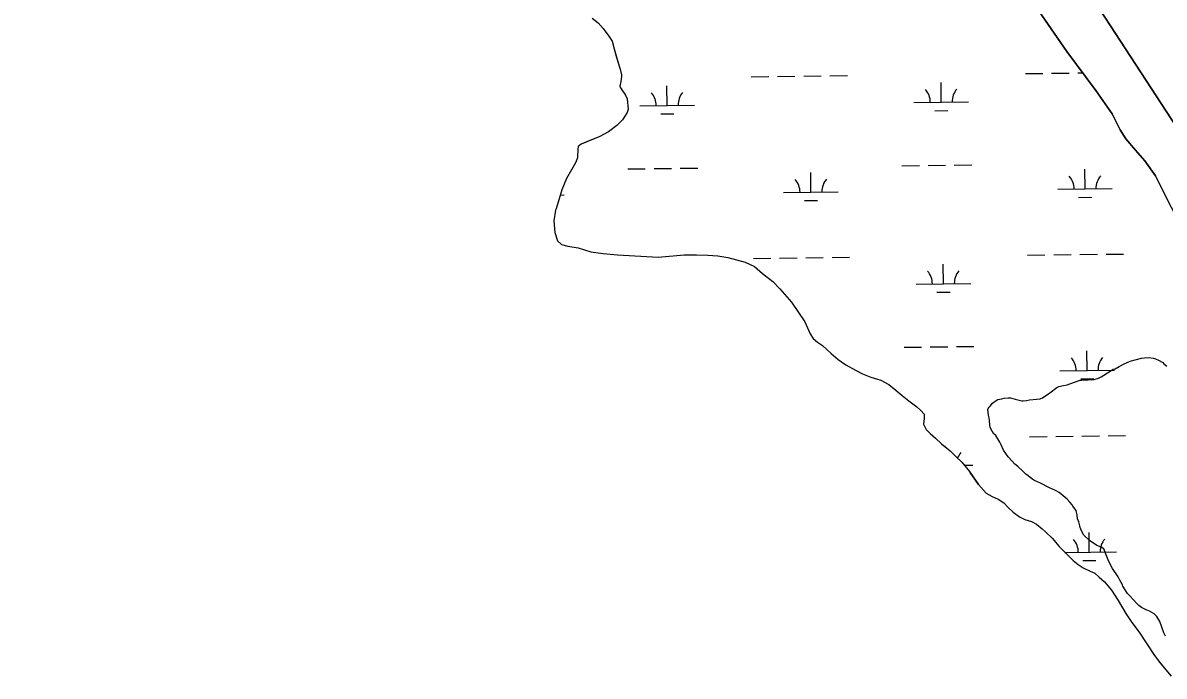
# Model space of a CAD drawing. Extents: x 3684037 to 3722149, y 433263 to 459021.
# Drawn here: x 3715520 to 3717610, y 439736 to 440933 of the extents above; entities that cross this region are included whole.
import ezdxf

# ---------------------------------------------------------------- set-up
doc = ezdxf.new("R2010")
doc.units = 0
for name, color, linetype in [('V-SITE-VEGE', 7, 'Continuous'), ('V-TOPO-SHOR', 7, 'Continuous'), ('V-WETL-SWMP', 7, 'Continuous')]:
    doc.layers.add(name, color=color, linetype=linetype)

msp = doc.modelspace()

# ---------------------------------------------------------------- linework, layer by layer
at = {"layer": 'V-SITE-VEGE'}
for points in [[(3717432.3, 440060.1), (3717417.7, 440072.1), (3717410.7, 440075.8), (3717399.9, 440080.9), (3717382, 440090.1), (3717379.2, 440091), (3717371.2, 440094.7), (3717366.5, 440097.9), (3717358, 440104.9), (3717356.1, 440105.8), (3717349.5, 440112.8), (3717343.8, 440118.3), (3717341.9, 440119.7), (3717336.3, 440124.4), (3717331.1, 440129.5), (3717324, 440137.4), (3717315.5, 440149.9), (3717311.2, 440159.7), (3717308.8, 440164.4), (3717301.2, 440177), (3717297.4, 440180.7), (3717294.6, 440184.9), (3717291.3, 440191.4), (3717290.3, 440196.1), (3717289.8, 440204), (3717289.2, 440209.2), (3717287.8, 440214.3), (3717286.8, 440224.6), (3717287.7, 440226.5), (3717289.1, 440228.8), (3717290.9, 440230.7), (3717295.6, 440235.9), (3717302.1, 440241.1), (3717305.4, 440243), (3717312.4, 440244), (3717316.6, 440245), (3717324.1, 440245.5), (3717328.3, 440245.5), (3717336.7, 440243.3), (3717348.9, 440240.1), (3717351.3, 440240.1), (3717357.8, 440241.1), (3717363.4, 440242.1), (3717376, 440243.1), (3717382.6, 440244.1), (3717386.8, 440246), (3717400.3, 440255), (3717413.3, 440264.5), (3717416.6, 440266.4), (3717425.5, 440268.3), (3717432, 440269.8), (3717443.7, 440274.1), (3717455.8, 440278), (3717458.6, 440278), (3717464.7, 440279), (3717470.8, 440278.6), (3717481.5, 440279.6), (3717489.5, 440282), (3717494.1, 440284.4), (3717510.9, 440294.8), (3717516.5, 440298.1), (3717519.8, 440299.1), (3717527.2, 440303.4), (3717537.5, 440308.6), (3717540.8, 440309.6), (3717547.7, 440312.9), (3717556.6, 440315.3), (3717568.3, 440318.2), (3717573.9, 440319.2), (3717581.4, 440319.7), (3717589.4, 440318.4), (3717593.6, 440317), (3717599.2, 440314.7), (3717607.2, 440310.6), (3717609.1, 440308.3), (3717614.8, 440303.6)], [(3717612.3, 439809.2), (3717609, 439815.3), (3717601.8, 439835.8), (3717596.1, 439845.1), (3717591.4, 439849.8), (3717582.9, 439854.9), (3717576.8, 439857.6), (3717568.3, 439861.8), (3717563.1, 439865.5), (3717560.8, 439867.8), (3717552.8, 439876.1), (3717547.6, 439882.2), (3717542.8, 439887.3), (3717538.1, 439894.3), (3717534.3, 439900.8), (3717533.3, 439903.1), (3717528.6, 439911.5), (3717525.3, 439918), (3717515.3, 439932.9), (3717508.2, 439946), (3717504.8, 439954.9), (3717499.1, 439969.3), (3717494.4, 439972.1), (3717486.4, 439975.3), (3717472.7, 439984.6), (3717462.8, 439994.3), (3717458.6, 440002.2), (3717456.2, 440008.3), (3717455.2, 440011.1), (3717453.3, 440018.6), (3717451.3, 440024.2), (3717450.4, 440030.7), (3717448.4, 440039.1), (3717442.7, 440047.5), (3717441.3, 440049.8), (3717437.1, 440054.5), (3717432.3, 440060.1)]]:
    msp.add_lwpolyline(points, dxfattribs=at)
at = {"layer": 'V-TOPO-SHOR'}
for p in [(3717253.3, 440111), (3717269.9, 440086.7)]:
    msp.add_line(p, (3717254.3, 440108.7), dxfattribs=at)
for points in [[(3715113.8, 444850.2), (3715135.7, 444850.3), (3715140.3, 444848), (3715161, 444834.2), (3715338.4, 444507.9), (3715684.1, 443857.7), (3715860.3, 443576.2), (3715868.3, 443568.2), (3715882.2, 443554.4), (3716057.2, 443266.1), (3716349.8, 442765.2), (3716626.3, 442258.6), (3716886.7, 441817.4), (3717236.7, 441338.5), (3717274.7, 441275.3), (3717473.9, 440985.8), (3717669.7, 440684.9), (3717786, 440493), (3717806.8, 440433.3), (3718016.6, 439977.2)], [(3716597.7, 442129.8), (3716633.4, 442071.2), (3716657.6, 442018.4), (3716669.2, 441989.6), (3716912.2, 441623.2), (3717178.2, 441247.6), (3717431.5, 440880), (3717484.5, 440808.8), (3717514.4, 440766.3), (3717529.4, 440736.5), (3717539.8, 440720.4), (3717557, 440699.7), (3717574.3, 440680.2), (3717593.9, 440652.6), (3717622.7, 440595.2), (3717675.7, 440491.8), (3717695.3, 440453.9), (3717714.9, 440419.4), (3717746, 440359.6), (3717769, 440306.8), (3717792.1, 440256.2), (3717833.6, 440172.4), (3717896.1, 440057)], [(3716562, 440941.1), (3716573.3, 440932.8), (3716582.2, 440922.1), (3716592.9, 440908.5), (3716598.8, 440899), (3716602.4, 440885.4), (3716607.1, 440869.4), (3716610.1, 440859.3), (3716613.7, 440848), (3716616.1, 440837.4), (3716616.1, 440835), (3716615.5, 440829.6), (3716614.9, 440825.5), (3716613.1, 440816.6), (3716614.3, 440813.6), (3716616.7, 440810.1), (3716623.2, 440800), (3716626.2, 440793.5), (3716628, 440773.9), (3716626.2, 440768.6), (3716618, 440754.9), (3716607.3, 440744.8), (3716591.9, 440733), (3716576.5, 440724.6), (3716555.1, 440715.7), (3716542.1, 440710.4), (3716536.8, 440706.2), (3716536.2, 440701.5), (3716535.6, 440685.4), (3716531.5, 440676.5), (3716524.4, 440663.5), (3716515.5, 440647.5), (3716506.6, 440626.7), (3716501.3, 440608.3), (3716496.6, 440592.3), (3716495.4, 440589.3), (3716491.9, 440570.3), (3716493.7, 440548.4), (3716499, 440533.6), (3716506.1, 440526.5), (3716518, 440523.5), (3716536.4, 440520.6), (3716560.1, 440513.5), (3716582.7, 440510), (3716608.8, 440507.6), (3716682.9, 440503.6), (3716730.9, 440507.8), (3716753.5, 440507.8), (3716774.2, 440507.2), (3716792.6, 440506.1), (3716810.4, 440503.1), (3716842.4, 440494.3), (3716859.6, 440486.6), (3716873.9, 440473.5), (3716892.9, 440458.7), (3716905.9, 440445.7), (3716927.3, 440420.8), (3716951.7, 440384.7), (3716956.4, 440374), (3716961.2, 440362.7), (3716967.1, 440354.4), (3716974.9, 440347.9), (3716984.3, 440341.4), (3716999.8, 440327.2), (3717012.8, 440316), (3717026.5, 440306.5), (3717044.3, 440296.4), (3717057.4, 440289.9), (3717072.8, 440283.4), (3717090.6, 440278.1), (3717105.4, 440270.4), (3717118.5, 440259.7), (3717129.8, 440250.3), (3717142.2, 440240.2), (3717156.5, 440229.5)], [(3717156.5, 440229.5), (3717164.2, 440222.4), (3717170.1, 440215.9), (3717170.1, 440207.6), (3717169, 440197.5), (3717173.7, 440188), (3717181.4, 440180.3), (3717190.9, 440172.1), (3717202.2, 440161.4), (3717217.6, 440148.4), (3717228.3, 440138.3), (3717239, 440127.6), (3717253.3, 440111)], [(3717269.9, 440086.7), (3717283.9, 440070.9), (3717294.7, 440064.8), (3717305.6, 440060.2), (3717315.9, 440053.1), (3717324.2, 440045), (3717333.5, 440036.3), (3717344.9, 440027.7), (3717354.7, 440023.1), (3717366.6, 440019.1), (3717375.9, 440014.5), (3717386.2, 440005.9), (3717393, 439999.8), (3717404.4, 439988.6), (3717417.4, 439973.2), (3717432.4, 439957.9), (3717443.3, 439947.7), (3717452.1, 439940.6), (3717461.4, 439934.5), (3717474.3, 439928.4), (3717482.6, 439924.4), (3717490.8, 439917.3), (3717500.2, 439908.6), (3717513.1, 439893.3), (3717525.6, 439874.4), (3717539.7, 439850.8), (3717550.7, 439833.9), (3717564.2, 439816.6), (3717591.8, 439773.6), (3717603.7, 439758.3), (3717622.4, 439735.8)]]:
    msp.add_lwpolyline(points, dxfattribs=at)
at = {"layer": 'V-WETL-SWMP'}
for p, q in [((3717431.5, 440880), (3717178.2, 441247.6)), ((3716573.3, 440932.8), (3716582.2, 440922.1)), ((3716582.2, 440922.1), (3716592.9, 440908.5)), ((3716592.9, 440908.5), (3716598.8, 440899)), ((3716598.8, 440899), (3716602.4, 440885.4)), ((3716602.4, 440885.4), (3716610.1, 440859.3)), ((3717484.5, 440808.8), (3717431.5, 440880)), ((3716610.1, 440859.3), (3716613.7, 440848)), ((3716613.7, 440848), (3716616.1, 440837.4)), ((3717355.5, 440839.8), (3717387.5, 440840.2)), ((3717403.5, 440840.4), (3717435.5, 440840.8)), ((3717451.5, 440840.9), (3717460.5, 440841.1)), ((3716614.9, 440825.5), (3716613.1, 440816.6)), ((3716615.5, 440829.6), (3716614.9, 440825.5)), ((3716616.1, 440835), (3716615.5, 440829.6)), ((3716616.1, 440837.4), (3716616.1, 440835)), ((3716699.6, 440781.5), (3716699.2, 440817.5)), ((3716853.6, 440834), (3716885.6, 440834.4)), ((3716901.6, 440834.5), (3716933.6, 440834.9)), ((3716949.6, 440835.1), (3716981.6, 440835.5)), ((3716997.6, 440835.7), (3717029.6, 440836)), ((3717201.5, 440787.3), (3717201.1, 440823.3)), ((3716613.1, 440816.6), (3716614.3, 440813.6)), ((3716614.3, 440813.6), (3716623.2, 440800)), ((3716623.2, 440800), (3716626.2, 440793.5)), ((3717514.4, 440766.3), (3717484.5, 440808.8)), ((3716626.2, 440793.5), (3716628, 440773.9)), ((3716649.6, 440780.9), (3716749.6, 440782)), ((3717151.5, 440786.7), (3717251.5, 440787.9)), ((3716618, 440754.9), (3716607.3, 440744.8)), ((3716626.2, 440768.6), (3716618, 440754.9)), ((3716628, 440773.9), (3716626.2, 440768.6)), ((3716687.8, 440765.9), (3716711.8, 440766.2)), ((3717189.7, 440771.7), (3717213.7, 440772)), ((3717529.4, 440736.5), (3717514.4, 440766.3)), ((3716607.3, 440744.8), (3716591.9, 440733)), ((3717539.8, 440720.4), (3717529.4, 440736.5)), ((3716576.5, 440724.6), (3716542.1, 440710.4)), ((3716591.9, 440733), (3716576.5, 440724.6)), ((3717557, 440699.7), (3717539.8, 440720.4)), ((3716536.2, 440701.5), (3716535.6, 440685.4)), ((3716536.8, 440706.2), (3716536.2, 440701.5)), ((3716542.1, 440710.4), (3716536.8, 440706.2)), ((3717574.3, 440680.2), (3717557, 440699.7)), ((3716531.5, 440676.5), (3716524.4, 440663.5)), ((3716535.6, 440685.4), (3716531.5, 440676.5)), ((3717129.5, 440671), (3717161.4, 440671.4)), ((3717177.4, 440671.6), (3717209.4, 440671.9)), ((3717225.4, 440672.1), (3717257.4, 440672.5)), ((3717593.9, 440652.6), (3717574.3, 440680.2)), ((3716524.4, 440663.5), (3716515.5, 440647.5)), ((3716627.6, 440665.2), (3716659.6, 440665.5)), ((3716675.6, 440665.7), (3716707.6, 440666.1)), ((3716723.6, 440666.3), (3716755.6, 440666.7)), ((3716962.9, 440622.6), (3716962.5, 440658.6)), ((3717464.8, 440628.5), (3717464.4, 440664.5)), ((3717622.7, 440595.2), (3717593.9, 440652.6)), ((3716515.5, 440647.5), (3716506.6, 440626.7)), ((3717414.8, 440627.9), (3717514.8, 440629.1)), ((3716506.6, 440626.7), (3716496.6, 440592.3)), ((3716503.9, 440617.3), (3716511.1, 440617.4)), ((3716912.9, 440622.1), (3717012.9, 440623.2)), ((3717453, 440612.9), (3717477, 440613.2)), ((3716495.4, 440589.3), (3716491.9, 440570.3)), ((3716496.6, 440592.3), (3716495.4, 440589.3)), ((3716951.1, 440607.1), (3716975.1, 440607.4)), ((3716491.9, 440570.3), (3716493.7, 440548.4)), ((3716493.7, 440548.4), (3716499, 440533.6)), ((3716499, 440533.6), (3716506.1, 440526.5)), ((3716506.1, 440526.5), (3716518, 440523.5)), ((3716518, 440523.5), (3716536.4, 440520.6)), ((3716536.4, 440520.6), (3716560.1, 440513.5)), ((3716560.1, 440513.5), (3716582.7, 440510)), ((3716582.7, 440510), (3716608.8, 440507.6)), ((3716608.8, 440507.6), (3716682.9, 440503.6)), ((3716682.9, 440503.6), (3716730.9, 440507.8)), ((3716730.9, 440507.8), (3716753.5, 440507.8)), ((3716753.5, 440507.8), (3716774.2, 440507.2)), ((3716774.2, 440507.2), (3716792.6, 440506.1)), ((3716792.6, 440506.1), (3716810.4, 440503.1)), ((3717001.5, 440503), (3717033.5, 440503.4)), ((3717359.4, 440507.2), (3717391.4, 440507.6)), ((3717407.4, 440507.7), (3717439.4, 440508.1)), ((3717455.4, 440508.3), (3717487.4, 440508.7)), ((3717503.4, 440508.9), (3717535.4, 440509.2)), ((3716810.4, 440503.1), (3716842.4, 440494.3)), ((3716842.4, 440494.3), (3716859.6, 440486.6)), ((3716857.5, 440501.3), (3716889.5, 440501.7)), ((3716859.6, 440486.6), (3716873.9, 440473.5)), ((3716905.5, 440501.9), (3716937.5, 440502.3)), ((3716953.5, 440502.5), (3716985.5, 440502.8)), ((3717205.4, 440454.6), (3717205, 440490.6)), ((3716873.9, 440473.5), (3716892.9, 440458.7)), ((3716892.9, 440458.7), (3716905.9, 440445.7)), ((3716905.9, 440445.7), (3716927.3, 440420.8)), ((3717155.4, 440454.1), (3717255.4, 440455.2)), ((3716927.3, 440420.8), (3716951.7, 440384.7)), ((3717193.6, 440439.1), (3717217.6, 440439.4)), ((3716951.7, 440384.7), (3716956.4, 440374)), ((3716956.4, 440374), (3716961.2, 440362.7)), ((3716961.2, 440362.7), (3716967.1, 440354.4)), ((3716967.1, 440354.4), (3716974.9, 440347.9)), ((3716974.9, 440347.9), (3716984.3, 440341.4)), ((3716984.3, 440341.4), (3716999.8, 440327.2)), ((3717133.3, 440338.4), (3717165.3, 440338.7)), ((3717181.3, 440338.9), (3717213.3, 440339.3)), ((3717229.3, 440339.5), (3717261.3, 440339.9)), ((3716999.8, 440327.2), (3717012.8, 440316)), ((3717012.8, 440316), (3717026.5, 440306.5)), ((3717468.7, 440295.8), (3717468.3, 440331.8)), ((3717026.5, 440306.5), (3717044.3, 440296.4)), ((3717044.3, 440296.4), (3717057.4, 440289.9)), ((3717418.7, 440295.2), (3717518.7, 440296.4)), ((3717057.4, 440289.9), (3717072.8, 440283.4)), ((3717072.8, 440283.4), (3717090.6, 440278.1)), ((3717090.6, 440278.1), (3717105.4, 440270.4)), ((3717456.9, 440280.3), (3717480.9, 440280.5)), ((3717105.4, 440270.4), (3717118.5, 440259.7)), ((3717118.5, 440259.7), (3717129.8, 440250.3)), ((3717129.8, 440250.3), (3717142.2, 440240.2)), ((3717142.2, 440240.2), (3717156.5, 440229.5)), ((3717156.5, 440229.5), (3717164.2, 440222.4)), ((3717164.2, 440222.4), (3717170.1, 440215.9)), ((3717170.1, 440215.9), (3717170.1, 440207.6)), ((3717170.1, 440207.6), (3717169, 440197.5)), ((3717169, 440197.5), (3717173.7, 440188)), ((3717173.7, 440188), (3717181.4, 440180.3)), ((3717181.4, 440180.3), (3717190.9, 440172.1)), ((3717190.9, 440172.1), (3717202.2, 440161.4)), ((3717363.2, 440174.5), (3717395.2, 440174.9)), ((3717411.2, 440175.1), (3717443.2, 440175.5)), ((3717459.2, 440175.6), (3717491.2, 440176)), ((3717507.2, 440176.2), (3717539.2, 440176.6)), ((3717202.2, 440161.4), (3717217.6, 440148.4)), ((3717208.9, 440155.8), (3717208.8, 440158)), ((3717217.6, 440148.4), (3717228.3, 440138.3)), ((3717228.3, 440138.3), (3717239, 440127.6)), ((3717239, 440127.6), (3717253.3, 440111)), ((3717243.5, 440122.4), (3717259.2, 440122.6)), ((3717253.3, 440111), (3717254.3, 440108.7)), ((3717254.3, 440108.7), (3717269.9, 440086.7)), ((3717269.9, 440086.7), (3717283.9, 440070.9)), ((3717283.9, 440070.9), (3717294.7, 440064.8)), ((3717294.7, 440064.8), (3717305.6, 440060.2)), ((3717305.6, 440060.2), (3717315.9, 440053.1)), ((3717315.9, 440053.1), (3717324.2, 440045)), ((3717324.2, 440045), (3717333.5, 440036.3)), ((3717333.5, 440036.3), (3717344.9, 440027.7)), ((3717344.9, 440027.7), (3717354.7, 440023.1)), ((3717354.7, 440023.1), (3717366.6, 440019.1)), ((3717366.6, 440019.1), (3717375.9, 440014.5)), ((3717375.9, 440014.5), (3717386.2, 440005.9)), ((3717386.2, 440005.9), (3717393, 439999.8)), ((3717393, 439999.8), (3717404.4, 439988.6)), ((3717404.4, 439988.6), (3717417.4, 439973.2)), ((3717472.6, 439963.2), (3717472.1, 439999.2)), ((3717417.4, 439973.2), (3717432.4, 439957.9)), ((3717427.8, 439962.7), (3717522.6, 439963.8)), ((3717432.4, 439957.9), (3717443.3, 439947.7)), ((3717443.3, 439947.7), (3717452.1, 439940.6)), ((3717452.1, 439940.6), (3717461.4, 439934.5)), ((3717460.7, 439947.6), (3717484.7, 439947.9)), ((3717461.4, 439934.5), (3717474.3, 439928.4)), ((3717474.3, 439928.4), (3717482.6, 439924.4)), ((3717482.6, 439924.4), (3717490.8, 439917.3)), ((3717490.8, 439917.3), (3717500.2, 439908.6)), ((3717500.2, 439908.6), (3717513.1, 439893.3)), ((3717513.1, 439893.3), (3717525.6, 439874.4)), ((3717525.6, 439874.4), (3717539.7, 439850.8)), ((3717539.7, 439850.8), (3717550.7, 439834)), ((3717550.7, 439834), (3717564.2, 439816.6)), ((3717564.2, 439816.6), (3717591.8, 439773.6)), ((3717591.8, 439773.6), (3717603.7, 439758.3)), ((3717603.7, 439758.3), (3717622.4, 439735.8))]:
    msp.add_line(p, q, dxfattribs=at)
msp.add_lwpolyline([(3718087.7, 439799.6), (3718016.6, 439977.2), (3717806.8, 440433.3), (3717786, 440493), (3717669.7, 440684.9), (3717473.9, 440985.8), (3717274.7, 441275.3), (3717236.7, 441338.5), (3716886.7, 441817.4), (3716626.3, 442258.6)], dxfattribs=at)
for centre, start, end in [((3716644.4, 440781.3), 359.8949, 41.4385), ((3716754.9, 440782.6), 139.8949, 181.4385), ((3717146.3, 440787.1), 359.8949, 41.4385), ((3717256.7, 440788.4), 139.8949, 181.4385), ((3717409.6, 440628.3), 359.8949, 41.4385), ((3717520, 440629.6), 139.8949, 181.4385), ((3716907.7, 440622.5), 359.8949, 41.4385), ((3717018.2, 440623.8), 139.8949, 181.4385), ((3717150.1, 440454.5), 359.8949, 41.4385), ((3717260.6, 440455.8), 139.8949, 181.4385), ((3717413.4, 440295.7), 359.8949, 41.4385), ((3717523.9, 440296.9), 139.8949, 181.4385), ((3717264.5, 440123.1), 139.8949, 159.8691), ((3717417.3, 439963), 359.8949, 41.4385), ((3717527.8, 439964.3), 139.8949, 181.4385)]:
    msp.add_arc(centre, 35.2, start, end, dxfattribs=at)

doc.saveas('drawing.dxf')
